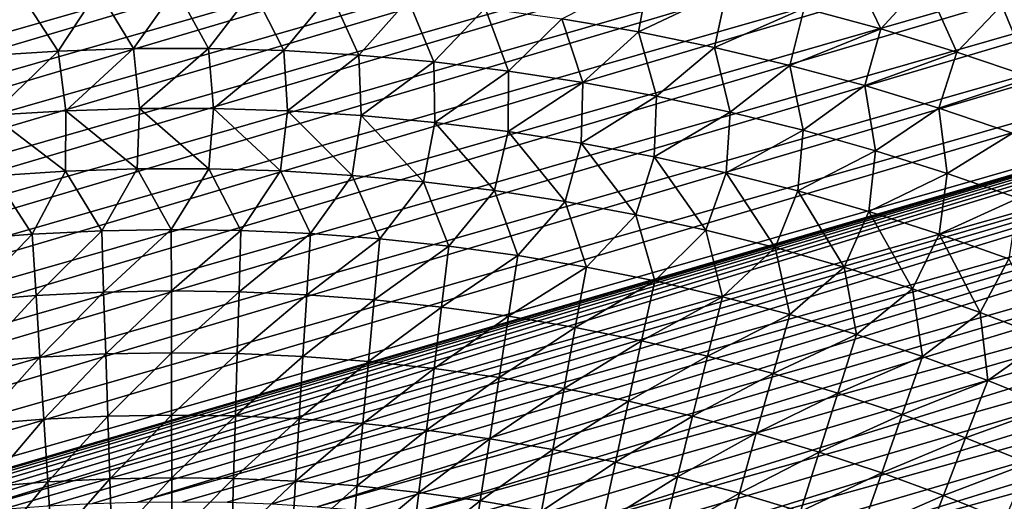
# Model space of a CAD drawing. Header units: millimetres. Extents: x -50 to 50, y -50 to 50.
# Tile 524 of 562: x -2.4 to 12.9, y 31 to 38.5. Entities that reach past the tile are written whole.
import ezdxf

# ---------------------------------------------------------------- set-up
doc = ezdxf.new("R2010")
doc.units = ezdxf.units.MM
doc.header["$LTSCALE"] = 65.185185
doc.layers.add('36', color=7, linetype='CONTINUOUS')
doc.layers.add('39', color=7, linetype='CONTINUOUS')

msp = doc.modelspace()

# ---------------------------------------------------------------- linework, layer by layer
at = {"layer": '36', "color": 15, "linetype": 'Continuous', "true_color": 0xaf503c}
for points in [[(12.88, 38.74, -5.511), (13.314, 39.546, -4.92), (14.066, 38.325, -5.511), (12.88, 38.74, -5.511)], [(9.797, 38.694, -6.09), (10.472, 39.46, -5.511), (10.992, 38.372, -6.09), (9.797, 38.694, -6.09)], [(10.472, 39.46, -5.511), (11.682, 39.119, -5.511), (10.992, 38.372, -6.09), (10.472, 39.46, -5.511)], [(6.02, 38.529, -6.655), (7.379, 39.227, -6.09), (7.212, 38.324, -6.655), (6.02, 38.529, -6.655)], [(7.379, 39.227, -6.09), (8.592, 38.979, -6.09), (7.212, 38.324, -6.655), (7.379, 39.227, -6.09)], [(10.992, 38.372, -6.09), (11.682, 39.119, -5.511), (12.177, 38.012, -6.09), (10.992, 38.372, -6.09)], [(11.682, 39.119, -5.511), (12.88, 38.74, -5.511), (12.177, 38.012, -6.09), (11.682, 39.119, -5.511)], [(-3.628, 38.828, -6.655), (-2.422, 38.922, -6.655), (-3.006, 37.952, -7.207), (-3.628, 38.828, -6.655)], [(-3.006, 37.952, -7.207), (-2.422, 38.922, -6.655), (-1.836, 38.026, -7.207), (-3.006, 37.952, -7.207)], [(-2.422, 38.922, -6.655), (-1.214, 38.978, -6.655), (-1.836, 38.026, -7.207), (-2.422, 38.922, -6.655)], [(-1.836, 38.026, -7.207), (-1.214, 38.978, -6.655), (-0.664, 38.065, -7.207), (-1.836, 38.026, -7.207)], [(-1.214, 38.978, -6.655), (-0.004, 38.997, -6.655), (-0.664, 38.065, -7.207), (-1.214, 38.978, -6.655)], [(-0.664, 38.065, -7.207), (-0.004, 38.997, -6.655), (0.509, 38.067, -7.207), (-0.664, 38.065, -7.207)], [(-0.004, 38.997, -6.655), (1.205, 38.978, -6.655), (0.509, 38.067, -7.207), (-0.004, 38.997, -6.655)], [(0.509, 38.067, -7.207), (1.205, 38.978, -6.655), (1.681, 38.033, -7.207), (0.509, 38.067, -7.207)], [(1.205, 38.978, -6.655), (2.413, 38.922, -6.655), (1.681, 38.033, -7.207), (1.205, 38.978, -6.655)], [(1.681, 38.033, -7.207), (2.413, 38.922, -6.655), (2.852, 37.963, -7.207), (1.681, 38.033, -7.207)], [(2.413, 38.922, -6.655), (3.619, 38.828, -6.655), (2.852, 37.963, -7.207), (2.413, 38.922, -6.655)], [(7.212, 38.324, -6.655), (8.592, 38.979, -6.09), (8.397, 38.082, -6.655), (7.212, 38.324, -6.655)], [(8.592, 38.979, -6.09), (9.797, 38.694, -6.09), (8.397, 38.082, -6.655), (8.592, 38.979, -6.09)], [(2.852, 37.963, -7.207), (3.619, 38.828, -6.655), (4.02, 37.857, -7.207), (2.852, 37.963, -7.207)], [(3.619, 38.828, -6.655), (4.822, 38.697, -6.655), (4.02, 37.857, -7.207), (3.619, 38.828, -6.655)], [(12.177, 38.012, -6.09), (12.88, 38.74, -5.511), (13.35, 37.616, -6.09), (12.177, 38.012, -6.09)], [(12.88, 38.74, -5.511), (14.066, 38.325, -5.511), (13.35, 37.616, -6.09), (12.88, 38.74, -5.511)], [(4.02, 37.857, -7.207), (4.822, 38.697, -6.655), (5.184, 37.715, -7.207), (4.02, 37.857, -7.207)], [(4.822, 38.697, -6.655), (6.02, 38.529, -6.655), (5.184, 37.715, -7.207), (4.822, 38.697, -6.655)], [(8.397, 38.082, -6.655), (9.797, 38.694, -6.09), (9.574, 37.803, -6.655), (8.397, 38.082, -6.655)], [(9.797, 38.694, -6.09), (10.992, 38.372, -6.09), (9.574, 37.803, -6.655), (9.797, 38.694, -6.09)], [(5.184, 37.715, -7.207), (6.02, 38.529, -6.655), (6.344, 37.538, -7.207), (5.184, 37.715, -7.207)], [(6.02, 38.529, -6.655), (7.212, 38.324, -6.655), (6.344, 37.538, -7.207), (6.02, 38.529, -6.655)], [(6.344, 37.538, -7.207), (7.212, 38.324, -6.655), (7.497, 37.324, -7.207), (6.344, 37.538, -7.207)], [(7.212, 38.324, -6.655), (8.397, 38.082, -6.655), (7.497, 37.324, -7.207), (7.212, 38.324, -6.655)], [(9.574, 37.803, -6.655), (10.992, 38.372, -6.09), (10.742, 37.488, -6.655), (9.574, 37.803, -6.655)], [(10.992, 38.372, -6.09), (12.177, 38.012, -6.09), (10.742, 37.488, -6.655), (10.992, 38.372, -6.09)], [(-3.006, 37.952, -7.207), (-1.836, 38.026, -7.207), (-2.872, 37.025, -7.746), (-3.006, 37.952, -7.207)], [(-2.872, 37.025, -7.746), (-1.836, 38.026, -7.207), (-1.721, 37.096, -7.746), (-2.872, 37.025, -7.746)], [(-1.836, 38.026, -7.207), (-0.664, 38.065, -7.207), (-1.721, 37.096, -7.746), (-1.836, 38.026, -7.207)], [(-1.721, 37.096, -7.746), (-0.664, 38.065, -7.207), (-0.568, 37.132, -7.746), (-1.721, 37.096, -7.746)], [(-0.664, 38.065, -7.207), (0.509, 38.067, -7.207), (-0.568, 37.132, -7.746), (-0.664, 38.065, -7.207)], [(-0.568, 37.132, -7.746), (0.509, 38.067, -7.207), (0.586, 37.131, -7.746), (-0.568, 37.132, -7.746)], [(0.509, 38.067, -7.207), (1.681, 38.033, -7.207), (0.586, 37.131, -7.746), (0.509, 38.067, -7.207)], [(0.586, 37.131, -7.746), (1.681, 38.033, -7.207), (1.739, 37.095, -7.746), (0.586, 37.131, -7.746)], [(1.681, 38.033, -7.207), (2.852, 37.963, -7.207), (1.739, 37.095, -7.746), (1.681, 38.033, -7.207)], [(1.739, 37.095, -7.746), (2.852, 37.963, -7.207), (2.89, 37.023, -7.746), (1.739, 37.095, -7.746)], [(2.852, 37.963, -7.207), (4.02, 37.857, -7.207), (2.89, 37.023, -7.746), (2.852, 37.963, -7.207)], [(7.497, 37.324, -7.207), (8.397, 38.082, -6.655), (8.643, 37.076, -7.207), (7.497, 37.324, -7.207)], [(8.397, 38.082, -6.655), (9.574, 37.803, -6.655), (8.643, 37.076, -7.207), (8.397, 38.082, -6.655)], [(10.742, 37.488, -6.655), (12.177, 38.012, -6.09), (11.9, 37.136, -6.655), (10.742, 37.488, -6.655)], [(12.177, 38.012, -6.09), (13.35, 37.616, -6.09), (11.9, 37.136, -6.655), (12.177, 38.012, -6.09)], [(2.89, 37.023, -7.746), (4.02, 37.857, -7.207), (4.038, 36.915, -7.746), (2.89, 37.023, -7.746)], [(4.02, 37.857, -7.207), (5.184, 37.715, -7.207), (4.038, 36.915, -7.746), (4.02, 37.857, -7.207)], [(8.643, 37.076, -7.207), (9.574, 37.803, -6.655), (9.781, 36.792, -7.207), (8.643, 37.076, -7.207)], [(9.574, 37.803, -6.655), (10.742, 37.488, -6.655), (9.781, 36.792, -7.207), (9.574, 37.803, -6.655)], [(4.038, 36.915, -7.746), (5.184, 37.715, -7.207), (5.183, 36.772, -7.746), (4.038, 36.915, -7.746)], [(5.184, 37.715, -7.207), (6.344, 37.538, -7.207), (5.183, 36.772, -7.746), (5.184, 37.715, -7.207)], [(5.183, 36.772, -7.746), (6.344, 37.538, -7.207), (6.322, 36.593, -7.746), (5.183, 36.772, -7.746)], [(6.344, 37.538, -7.207), (7.497, 37.324, -7.207), (6.322, 36.593, -7.746), (6.344, 37.538, -7.207)], [(9.781, 36.792, -7.207), (10.742, 37.488, -6.655), (10.91, 36.473, -7.207), (9.781, 36.792, -7.207)], [(10.742, 37.488, -6.655), (11.9, 37.136, -6.655), (10.91, 36.473, -7.207), (10.742, 37.488, -6.655)], [(11.9, 37.136, -6.655), (13.35, 37.616, -6.09), (13.046, 36.749, -6.655), (11.9, 37.136, -6.655)], [(6.322, 36.593, -7.746), (7.497, 37.324, -7.207), (7.456, 36.379, -7.746), (6.322, 36.593, -7.746)], [(7.497, 37.324, -7.207), (8.643, 37.076, -7.207), (7.456, 36.379, -7.746), (7.497, 37.324, -7.207)], [(-2.872, 37.025, -7.746), (-1.721, 37.096, -7.746), (-1.724, 36.153, -8.271), (-2.872, 37.025, -7.746)], [(-2.839, 36.082, -8.271), (-2.872, 37.025, -7.746), (-1.724, 36.153, -8.271), (-2.839, 36.082, -8.271)], [(-1.724, 36.153, -8.271), (-1.721, 37.096, -7.746), (-0.606, 36.189, -8.271), (-1.724, 36.153, -8.271)], [(-1.721, 37.096, -7.746), (-0.568, 37.132, -7.746), (-0.606, 36.189, -8.271), (-1.721, 37.096, -7.746)], [(-0.606, 36.189, -8.271), (-0.568, 37.132, -7.746), (0.512, 36.19, -8.271), (-0.606, 36.189, -8.271)], [(-0.568, 37.132, -7.746), (0.586, 37.131, -7.746), (0.512, 36.19, -8.271), (-0.568, 37.132, -7.746)], [(0.512, 36.19, -8.271), (0.586, 37.131, -7.746), (1.629, 36.157, -8.271), (0.512, 36.19, -8.271)], [(0.586, 37.131, -7.746), (1.739, 37.095, -7.746), (1.629, 36.157, -8.271), (0.586, 37.131, -7.746)], [(1.629, 36.157, -8.271), (1.739, 37.095, -7.746), (2.745, 36.089, -8.271), (1.629, 36.157, -8.271)], [(1.739, 37.095, -7.746), (2.89, 37.023, -7.746), (2.745, 36.089, -8.271), (1.739, 37.095, -7.746)], [(2.745, 36.089, -8.271), (2.89, 37.023, -7.746), (3.858, 35.987, -8.271), (2.745, 36.089, -8.271)], [(2.89, 37.023, -7.746), (4.038, 36.915, -7.746), (3.858, 35.987, -8.271), (2.89, 37.023, -7.746)], [(7.456, 36.379, -7.746), (8.643, 37.076, -7.207), (8.582, 36.13, -7.746), (7.456, 36.379, -7.746)], [(8.643, 37.076, -7.207), (9.781, 36.792, -7.207), (8.582, 36.13, -7.746), (8.643, 37.076, -7.207)], [(10.91, 36.473, -7.207), (11.9, 37.136, -6.655), (12.028, 36.119, -7.207), (10.91, 36.473, -7.207)], [(11.9, 37.136, -6.655), (13.046, 36.749, -6.655), (12.028, 36.119, -7.207), (11.9, 37.136, -6.655)], [(3.858, 35.987, -8.271), (4.038, 36.915, -7.746), (4.968, 35.851, -8.271), (3.858, 35.987, -8.271)], [(4.038, 36.915, -7.746), (5.183, 36.772, -7.746), (4.968, 35.851, -8.271), (4.038, 36.915, -7.746)], [(4.968, 35.851, -8.271), (5.183, 36.772, -7.746), (6.072, 35.68, -8.271), (4.968, 35.851, -8.271)], [(5.183, 36.772, -7.746), (6.322, 36.593, -7.746), (6.072, 35.68, -8.271), (5.183, 36.772, -7.746)], [(8.582, 36.13, -7.746), (9.781, 36.792, -7.207), (9.7, 35.846, -7.746), (8.582, 36.13, -7.746)], [(9.781, 36.792, -7.207), (10.91, 36.473, -7.207), (9.7, 35.846, -7.746), (9.781, 36.792, -7.207)], [(12.028, 36.119, -7.207), (13.046, 36.749, -6.655), (13.135, 35.732, -7.207), (12.028, 36.119, -7.207)], [(6.072, 35.68, -8.271), (6.322, 36.593, -7.746), (7.171, 35.475, -8.271), (6.072, 35.68, -8.271)], [(6.322, 36.593, -7.746), (7.456, 36.379, -7.746), (7.171, 35.475, -8.271), (6.322, 36.593, -7.746)], [(9.7, 35.846, -7.746), (10.91, 36.473, -7.207), (10.808, 35.527, -7.746), (9.7, 35.846, -7.746)], [(10.91, 36.473, -7.207), (12.028, 36.119, -7.207), (10.808, 35.527, -7.746), (10.91, 36.473, -7.207)], [(7.171, 35.475, -8.271), (7.456, 36.379, -7.746), (8.264, 35.237, -8.271), (7.171, 35.475, -8.271)], [(7.456, 36.379, -7.746), (8.582, 36.13, -7.746), (8.264, 35.237, -8.271), (7.456, 36.379, -7.746)], [(-2.839, 36.082, -8.271), (-1.724, 36.153, -8.271), (-2.244, 35.173, -8.783), (-2.839, 36.082, -8.271)], [(-2.244, 35.173, -8.783), (-1.724, 36.153, -8.271), (-1.16, 35.225, -8.783), (-2.244, 35.173, -8.783)], [(-1.724, 36.153, -8.271), (-0.606, 36.189, -8.271), (-1.16, 35.225, -8.783), (-1.724, 36.153, -8.271)], [(-1.16, 35.225, -8.783), (-0.606, 36.189, -8.271), (-0.075, 35.244, -8.783), (-1.16, 35.225, -8.783)], [(-0.606, 36.189, -8.271), (0.512, 36.19, -8.271), (-0.075, 35.244, -8.783), (-0.606, 36.189, -8.271)], [(-0.075, 35.244, -8.783), (0.512, 36.19, -8.271), (1.01, 35.23, -8.783), (-0.075, 35.244, -8.783)], [(0.512, 36.19, -8.271), (1.629, 36.157, -8.271), (1.01, 35.23, -8.783), (0.512, 36.19, -8.271)], [(1.01, 35.23, -8.783), (1.629, 36.157, -8.271), (2.095, 35.182, -8.783), (1.01, 35.23, -8.783)], [(1.629, 36.157, -8.271), (2.745, 36.089, -8.271), (2.095, 35.182, -8.783), (1.629, 36.157, -8.271)], [(8.264, 35.237, -8.271), (8.582, 36.13, -7.746), (9.348, 34.965, -8.271), (8.264, 35.237, -8.271)], [(8.582, 36.13, -7.746), (9.7, 35.846, -7.746), (9.348, 34.965, -8.271), (8.582, 36.13, -7.746)], [(10.808, 35.527, -7.746), (12.028, 36.119, -7.207), (11.906, 35.174, -7.746), (10.808, 35.527, -7.746)], [(12.028, 36.119, -7.207), (13.135, 35.732, -7.207), (11.906, 35.174, -7.746), (12.028, 36.119, -7.207)], [(-3.326, 35.087, -8.783), (-2.839, 36.082, -8.271), (-2.244, 35.173, -8.783), (-3.326, 35.087, -8.783)], [(2.095, 35.182, -8.783), (2.745, 36.089, -8.271), (3.177, 35.1, -8.783), (2.095, 35.182, -8.783)], [(2.745, 36.089, -8.271), (3.858, 35.987, -8.271), (3.177, 35.1, -8.783), (2.745, 36.089, -8.271)], [(3.177, 35.1, -8.783), (3.858, 35.987, -8.271), (4.256, 34.986, -8.783), (3.177, 35.1, -8.783)], [(3.858, 35.987, -8.271), (4.968, 35.851, -8.271), (4.256, 34.986, -8.783), (3.858, 35.987, -8.271)], [(4.256, 34.986, -8.783), (4.968, 35.851, -8.271), (5.332, 34.838, -8.783), (4.256, 34.986, -8.783)], [(4.968, 35.851, -8.271), (6.072, 35.68, -8.271), (5.332, 34.838, -8.783), (4.968, 35.851, -8.271)], [(9.348, 34.965, -8.271), (9.7, 35.846, -7.746), (10.423, 34.659, -8.271), (9.348, 34.965, -8.271)], [(9.7, 35.846, -7.746), (10.808, 35.527, -7.746), (10.423, 34.659, -8.271), (9.7, 35.846, -7.746)], [(5.332, 34.838, -8.783), (6.072, 35.68, -8.271), (6.402, 34.657, -8.783), (5.332, 34.838, -8.783)], [(6.072, 35.68, -8.271), (7.171, 35.475, -8.271), (6.402, 34.657, -8.783), (6.072, 35.68, -8.271)], [(11.906, 35.174, -7.746), (13.135, 35.732, -7.207), (12.993, 34.788, -7.746), (11.906, 35.174, -7.746)], [(10.423, 34.659, -8.271), (10.808, 35.527, -7.746), (11.489, 34.321, -8.271), (10.423, 34.659, -8.271)], [(10.808, 35.527, -7.746), (11.906, 35.174, -7.746), (11.489, 34.321, -8.271), (10.808, 35.527, -7.746)], [(6.402, 34.657, -8.783), (7.171, 35.475, -8.271), (7.466, 34.444, -8.783), (6.402, 34.657, -8.783)], [(7.171, 35.475, -8.271), (8.264, 35.237, -8.271), (7.466, 34.444, -8.783), (7.171, 35.475, -8.271)], [(-3.326, 35.087, -8.783), (-2.244, 35.173, -8.783), (-3.236, 34.134, -9.281), (-3.326, 35.087, -8.783)], [(-3.236, 34.134, -9.281), (-2.244, 35.173, -8.783), (-2.183, 34.218, -9.281), (-3.236, 34.134, -9.281)], [(-2.244, 35.173, -8.783), (-1.16, 35.225, -8.783), (-2.183, 34.218, -9.281), (-2.244, 35.173, -8.783)], [(-2.183, 34.218, -9.281), (-1.16, 35.225, -8.783), (-1.129, 34.269, -9.281), (-2.183, 34.218, -9.281)], [(-1.16, 35.225, -8.783), (-0.075, 35.244, -8.783), (-1.129, 34.269, -9.281), (-1.16, 35.225, -8.783)], [(-1.129, 34.269, -9.281), (-0.075, 35.244, -8.783), (-0.073, 34.287, -9.281), (-1.129, 34.269, -9.281)], [(-0.075, 35.244, -8.783), (1.01, 35.23, -8.783), (-0.073, 34.287, -9.281), (-0.075, 35.244, -8.783)], [(-0.073, 34.287, -9.281), (1.01, 35.23, -8.783), (0.983, 34.273, -9.281), (-0.073, 34.287, -9.281)], [(1.01, 35.23, -8.783), (2.095, 35.182, -8.783), (0.983, 34.273, -9.281), (1.01, 35.23, -8.783)], [(0.983, 34.273, -9.281), (2.095, 35.182, -8.783), (2.038, 34.226, -9.281), (0.983, 34.273, -9.281)], [(2.095, 35.182, -8.783), (3.177, 35.1, -8.783), (2.038, 34.226, -9.281), (2.095, 35.182, -8.783)], [(7.466, 34.444, -8.783), (8.264, 35.237, -8.271), (8.523, 34.197, -8.783), (7.466, 34.444, -8.783)], [(8.264, 35.237, -8.271), (9.348, 34.965, -8.271), (8.523, 34.197, -8.783), (8.264, 35.237, -8.271)], [(11.489, 34.321, -8.271), (11.906, 35.174, -7.746), (12.543, 33.95, -8.271), (11.489, 34.321, -8.271)], [(11.906, 35.174, -7.746), (12.993, 34.788, -7.746), (12.543, 33.95, -8.271), (11.906, 35.174, -7.746)], [(2.038, 34.226, -9.281), (3.177, 35.1, -8.783), (3.091, 34.147, -9.281), (2.038, 34.226, -9.281)], [(3.177, 35.1, -8.783), (4.256, 34.986, -8.783), (3.091, 34.147, -9.281), (3.177, 35.1, -8.783)], [(3.091, 34.147, -9.281), (4.256, 34.986, -8.783), (4.141, 34.036, -9.281), (3.091, 34.147, -9.281)], [(4.256, 34.986, -8.783), (5.332, 34.838, -8.783), (4.141, 34.036, -9.281), (4.256, 34.986, -8.783)], [(8.523, 34.197, -8.783), (9.348, 34.965, -8.271), (9.572, 33.918, -8.783), (8.523, 34.197, -8.783)], [(9.348, 34.965, -8.271), (10.423, 34.659, -8.271), (9.572, 33.918, -8.783), (9.348, 34.965, -8.271)], [(4.141, 34.036, -9.281), (5.332, 34.838, -8.783), (5.187, 33.892, -9.281), (4.141, 34.036, -9.281)], [(5.332, 34.838, -8.783), (6.402, 34.657, -8.783), (5.187, 33.892, -9.281), (5.332, 34.838, -8.783)], [(12.543, 33.95, -8.271), (12.993, 34.788, -7.746), (13.586, 33.546, -8.271), (12.543, 33.95, -8.271)], [(5.187, 33.892, -9.281), (6.402, 34.657, -8.783), (6.228, 33.716, -9.281), (5.187, 33.892, -9.281)], [(6.402, 34.657, -8.783), (7.466, 34.444, -8.783), (6.228, 33.716, -9.281), (6.402, 34.657, -8.783)], [(9.572, 33.918, -8.783), (10.423, 34.659, -8.271), (10.612, 33.608, -8.783), (9.572, 33.918, -8.783)], [(10.423, 34.659, -8.271), (11.489, 34.321, -8.271), (10.612, 33.608, -8.783), (10.423, 34.659, -8.271)], [(6.228, 33.716, -9.281), (7.466, 34.444, -8.783), (7.263, 33.508, -9.281), (6.228, 33.716, -9.281)], [(7.466, 34.444, -8.783), (8.523, 34.197, -8.783), (7.263, 33.508, -9.281), (7.466, 34.444, -8.783)], [(-2.183, 34.218, -9.281), (-1.129, 34.269, -9.281), (-2.122, 33.256, -9.765), (-2.183, 34.218, -9.281)], [(-2.122, 33.256, -9.765), (-1.129, 34.269, -9.281), (-1.097, 33.305, -9.765), (-2.122, 33.256, -9.765)], [(-1.129, 34.269, -9.281), (-0.073, 34.287, -9.281), (-1.097, 33.305, -9.765), (-1.129, 34.269, -9.281)], [(-1.097, 33.305, -9.765), (-0.073, 34.287, -9.281), (-0.071, 33.323, -9.765), (-1.097, 33.305, -9.765)], [(-0.073, 34.287, -9.281), (0.983, 34.273, -9.281), (-0.071, 33.323, -9.765), (-0.073, 34.287, -9.281)], [(-0.071, 33.323, -9.765), (0.983, 34.273, -9.281), (0.955, 33.31, -9.765), (-0.071, 33.323, -9.765)], [(0.983, 34.273, -9.281), (2.038, 34.226, -9.281), (0.955, 33.31, -9.765), (0.983, 34.273, -9.281)], [(10.612, 33.608, -8.783), (11.489, 34.321, -8.271), (11.642, 33.265, -8.783), (10.612, 33.608, -8.783)], [(11.489, 34.321, -8.271), (12.543, 33.95, -8.271), (11.642, 33.265, -8.783), (11.489, 34.321, -8.271)], [(-3.236, 34.134, -9.281), (-2.183, 34.218, -9.281), (-3.145, 33.175, -9.765), (-3.236, 34.134, -9.281)], [(-3.145, 33.175, -9.765), (-2.183, 34.218, -9.281), (-2.122, 33.256, -9.765), (-3.145, 33.175, -9.765)], [(0.955, 33.31, -9.765), (2.038, 34.226, -9.281), (1.98, 33.264, -9.765), (0.955, 33.31, -9.765)], [(2.038, 34.226, -9.281), (3.091, 34.147, -9.281), (1.98, 33.264, -9.765), (2.038, 34.226, -9.281)], [(1.98, 33.264, -9.765), (3.091, 34.147, -9.281), (3.004, 33.187, -9.765), (1.98, 33.264, -9.765)], [(3.091, 34.147, -9.281), (4.141, 34.036, -9.281), (3.004, 33.187, -9.765), (3.091, 34.147, -9.281)], [(7.263, 33.508, -9.281), (8.523, 34.197, -8.783), (8.292, 33.269, -9.281), (7.263, 33.508, -9.281)], [(8.523, 34.197, -8.783), (9.572, 33.918, -8.783), (8.292, 33.269, -9.281), (8.523, 34.197, -8.783)], [(3.004, 33.187, -9.765), (4.141, 34.036, -9.281), (4.024, 33.079, -9.765), (3.004, 33.187, -9.765)], [(4.141, 34.036, -9.281), (5.187, 33.892, -9.281), (4.024, 33.079, -9.765), (4.141, 34.036, -9.281)], [(11.642, 33.265, -8.783), (12.543, 33.95, -8.271), (12.661, 32.89, -8.783), (11.642, 33.265, -8.783)], [(12.543, 33.95, -8.271), (13.586, 33.546, -8.271), (12.661, 32.89, -8.783), (12.543, 33.95, -8.271)], [(4.024, 33.079, -9.765), (5.187, 33.892, -9.281), (5.041, 32.939, -9.765), (4.024, 33.079, -9.765)], [(5.187, 33.892, -9.281), (6.228, 33.716, -9.281), (5.041, 32.939, -9.765), (5.187, 33.892, -9.281)], [(8.292, 33.269, -9.281), (9.572, 33.918, -8.783), (9.312, 32.998, -9.281), (8.292, 33.269, -9.281)], [(9.572, 33.918, -8.783), (10.612, 33.608, -8.783), (9.312, 32.998, -9.281), (9.572, 33.918, -8.783)], [(5.041, 32.939, -9.765), (6.228, 33.716, -9.281), (6.053, 32.769, -9.765), (5.041, 32.939, -9.765)], [(6.228, 33.716, -9.281), (7.263, 33.508, -9.281), (6.053, 32.769, -9.765), (6.228, 33.716, -9.281)], [(6.053, 32.769, -9.765), (7.263, 33.508, -9.281), (7.059, 32.567, -9.765), (6.053, 32.769, -9.765)], [(7.263, 33.508, -9.281), (8.292, 33.269, -9.281), (7.059, 32.567, -9.765), (7.263, 33.508, -9.281)], [(9.312, 32.998, -9.281), (10.612, 33.608, -8.783), (10.324, 32.695, -9.281), (9.312, 32.998, -9.281)], [(10.612, 33.608, -8.783), (11.642, 33.265, -8.783), (10.324, 32.695, -9.281), (10.612, 33.608, -8.783)], [(12.661, 32.89, -8.783), (13.586, 33.546, -8.271), (13.667, 32.485, -8.783), (12.661, 32.89, -8.783)], [(-3.145, 33.175, -9.765), (-2.122, 33.256, -9.765), (-3.054, 32.209, -10.236), (-3.145, 33.175, -9.765)], [(-3.054, 32.209, -10.236), (-2.122, 33.256, -9.765), (-2.06, 32.287, -10.236), (-3.054, 32.209, -10.236)], [(-2.122, 33.256, -9.765), (-1.097, 33.305, -9.765), (-2.06, 32.287, -10.236), (-2.122, 33.256, -9.765)], [(-2.06, 32.287, -10.236), (-1.097, 33.305, -9.765), (-1.065, 32.335, -10.236), (-2.06, 32.287, -10.236)], [(-1.097, 33.305, -9.765), (-0.071, 33.323, -9.765), (-1.065, 32.335, -10.236), (-1.097, 33.305, -9.765)], [(-1.065, 32.335, -10.236), (-0.071, 33.323, -9.765), (-0.069, 32.353, -10.236), (-1.065, 32.335, -10.236)], [(-0.071, 33.323, -9.765), (0.955, 33.31, -9.765), (-0.069, 32.353, -10.236), (-0.071, 33.323, -9.765)], [(-0.069, 32.353, -10.236), (0.955, 33.31, -9.765), (0.927, 32.339, -10.236), (-0.069, 32.353, -10.236)], [(0.955, 33.31, -9.765), (1.98, 33.264, -9.765), (0.927, 32.339, -10.236), (0.955, 33.31, -9.765)], [(0.927, 32.339, -10.236), (1.98, 33.264, -9.765), (1.923, 32.295, -10.236), (0.927, 32.339, -10.236)], [(1.98, 33.264, -9.765), (3.004, 33.187, -9.765), (1.923, 32.295, -10.236), (1.98, 33.264, -9.765)], [(1.923, 32.295, -10.236), (3.004, 33.187, -9.765), (2.916, 32.221, -10.236), (1.923, 32.295, -10.236)], [(3.004, 33.187, -9.765), (4.024, 33.079, -9.765), (2.916, 32.221, -10.236), (3.004, 33.187, -9.765)], [(7.059, 32.567, -9.765), (8.292, 33.269, -9.281), (8.058, 32.334, -9.765), (7.059, 32.567, -9.765)], [(8.292, 33.269, -9.281), (9.312, 32.998, -9.281), (8.058, 32.334, -9.765), (8.292, 33.269, -9.281)], [(10.324, 32.695, -9.281), (11.642, 33.265, -8.783), (11.326, 32.362, -9.281), (10.324, 32.695, -9.281)], [(11.642, 33.265, -8.783), (12.661, 32.89, -8.783), (11.326, 32.362, -9.281), (11.642, 33.265, -8.783)], [(2.916, 32.221, -10.236), (4.024, 33.079, -9.765), (3.907, 32.116, -10.236), (2.916, 32.221, -10.236)], [(4.024, 33.079, -9.765), (5.041, 32.939, -9.765), (3.907, 32.116, -10.236), (4.024, 33.079, -9.765)], [(3.907, 32.116, -10.236), (5.041, 32.939, -9.765), (4.894, 31.98, -10.236), (3.907, 32.116, -10.236)], [(5.041, 32.939, -9.765), (6.053, 32.769, -9.765), (4.894, 31.98, -10.236), (5.041, 32.939, -9.765)], [(8.058, 32.334, -9.765), (9.312, 32.998, -9.281), (9.05, 32.07, -9.765), (8.058, 32.334, -9.765)], [(9.312, 32.998, -9.281), (10.324, 32.695, -9.281), (9.05, 32.07, -9.765), (9.312, 32.998, -9.281)], [(11.326, 32.362, -9.281), (12.661, 32.89, -8.783), (12.317, 31.997, -9.281), (11.326, 32.362, -9.281)], [(12.661, 32.89, -8.783), (13.667, 32.485, -8.783), (12.317, 31.997, -9.281), (12.661, 32.89, -8.783)], [(4.894, 31.98, -10.236), (6.053, 32.769, -9.765), (5.876, 31.814, -10.236), (4.894, 31.98, -10.236)], [(6.053, 32.769, -9.765), (7.059, 32.567, -9.765), (5.876, 31.814, -10.236), (6.053, 32.769, -9.765)], [(5.876, 31.814, -10.236), (7.059, 32.567, -9.765), (6.853, 31.618, -10.236), (5.876, 31.814, -10.236)], [(7.059, 32.567, -9.765), (8.058, 32.334, -9.765), (6.853, 31.618, -10.236), (7.059, 32.567, -9.765)], [(9.05, 32.07, -9.765), (10.324, 32.695, -9.281), (10.034, 31.776, -9.765), (9.05, 32.07, -9.765)], [(10.324, 32.695, -9.281), (11.326, 32.362, -9.281), (10.034, 31.776, -9.765), (10.324, 32.695, -9.281)], [(12.317, 31.997, -9.281), (13.667, 32.485, -8.783), (13.296, 31.603, -9.281), (12.317, 31.997, -9.281)], [(-3.054, 32.209, -10.236), (-2.06, 32.287, -10.236), (-2.961, 31.236, -10.692), (-3.054, 32.209, -10.236)], [(-2.961, 31.236, -10.692), (-2.06, 32.287, -10.236), (-1.998, 31.312, -10.692), (-2.961, 31.236, -10.692)], [(-2.06, 32.287, -10.236), (-1.065, 32.335, -10.236), (-1.998, 31.312, -10.692), (-2.06, 32.287, -10.236)], [(-1.998, 31.312, -10.692), (-1.065, 32.335, -10.236), (-1.033, 31.358, -10.692), (-1.998, 31.312, -10.692)], [(-1.065, 32.335, -10.236), (-0.069, 32.353, -10.236), (-1.033, 31.358, -10.692), (-1.065, 32.335, -10.236)], [(-1.033, 31.358, -10.692), (-0.069, 32.353, -10.236), (-0.067, 31.375, -10.692), (-1.033, 31.358, -10.692)], [(-0.069, 32.353, -10.236), (0.927, 32.339, -10.236), (-0.067, 31.375, -10.692), (-0.069, 32.353, -10.236)], [(-0.067, 31.375, -10.692), (0.927, 32.339, -10.236), (0.899, 31.362, -10.692), (-0.067, 31.375, -10.692)], [(0.927, 32.339, -10.236), (1.923, 32.295, -10.236), (0.899, 31.362, -10.692), (0.927, 32.339, -10.236)], [(0.899, 31.362, -10.692), (1.923, 32.295, -10.236), (1.864, 31.32, -10.692), (0.899, 31.362, -10.692)], [(1.923, 32.295, -10.236), (2.916, 32.221, -10.236), (1.864, 31.32, -10.692), (1.923, 32.295, -10.236)], [(6.853, 31.618, -10.236), (8.058, 32.334, -9.765), (7.824, 31.392, -10.236), (6.853, 31.618, -10.236)], [(8.058, 32.334, -9.765), (9.05, 32.07, -9.765), (7.824, 31.392, -10.236), (8.058, 32.334, -9.765)], [(10.034, 31.776, -9.765), (11.326, 32.362, -9.281), (11.007, 31.452, -9.765), (10.034, 31.776, -9.765)], [(11.326, 32.362, -9.281), (12.317, 31.997, -9.281), (11.007, 31.452, -9.765), (11.326, 32.362, -9.281)], [(1.864, 31.32, -10.692), (2.916, 32.221, -10.236), (2.828, 31.247, -10.692), (1.864, 31.32, -10.692)], [(2.916, 32.221, -10.236), (3.907, 32.116, -10.236), (2.828, 31.247, -10.692), (2.916, 32.221, -10.236)], [(2.828, 31.247, -10.692), (3.907, 32.116, -10.236), (3.789, 31.145, -10.692), (2.828, 31.247, -10.692)], [(3.907, 32.116, -10.236), (4.894, 31.98, -10.236), (3.789, 31.145, -10.692), (3.907, 32.116, -10.236)], [(3.789, 31.145, -10.692), (4.894, 31.98, -10.236), (4.746, 31.014, -10.692), (3.789, 31.145, -10.692)], [(4.894, 31.98, -10.236), (5.876, 31.814, -10.236), (4.746, 31.014, -10.692), (4.894, 31.98, -10.236)], [(7.824, 31.392, -10.236), (9.05, 32.07, -9.765), (8.787, 31.136, -10.236), (7.824, 31.392, -10.236)], [(9.05, 32.07, -9.765), (10.034, 31.776, -9.765), (8.787, 31.136, -10.236), (9.05, 32.07, -9.765)], [(11.007, 31.452, -9.765), (12.317, 31.997, -9.281), (11.97, 31.098, -9.765), (11.007, 31.452, -9.765)], [(12.317, 31.997, -9.281), (13.296, 31.603, -9.281), (11.97, 31.098, -9.765), (12.317, 31.997, -9.281)], [(4.746, 31.014, -10.692), (5.876, 31.814, -10.236), (5.699, 30.853, -10.692), (4.746, 31.014, -10.692)], [(5.876, 31.814, -10.236), (6.853, 31.618, -10.236), (5.699, 30.853, -10.692), (5.876, 31.814, -10.236)], [(8.787, 31.136, -10.236), (10.034, 31.776, -9.765), (9.741, 30.85, -10.236), (8.787, 31.136, -10.236)], [(10.034, 31.776, -9.765), (11.007, 31.452, -9.765), (9.741, 30.85, -10.236), (10.034, 31.776, -9.765)], [(5.699, 30.853, -10.692), (6.853, 31.618, -10.236), (6.646, 30.663, -10.692), (5.699, 30.853, -10.692)], [(6.853, 31.618, -10.236), (7.824, 31.392, -10.236), (6.646, 30.663, -10.692), (6.853, 31.618, -10.236)], [(11.97, 31.098, -9.765), (13.296, 31.603, -9.281), (12.922, 30.715, -9.765), (11.97, 31.098, -9.765)], [(-1.998, 31.312, -10.692), (-1.033, 31.358, -10.692), (-1.936, 30.33, -11.135), (-1.998, 31.312, -10.692)], [(-1.936, 30.33, -11.135), (-1.033, 31.358, -10.692), (-1.001, 30.375, -11.135), (-1.936, 30.33, -11.135)], [(-1.033, 31.358, -10.692), (-0.067, 31.375, -10.692), (-1.001, 30.375, -11.135), (-1.033, 31.358, -10.692)], [(-1.001, 30.375, -11.135), (-0.067, 31.375, -10.692), (-0.065, 30.392, -11.135), (-1.001, 30.375, -11.135)], [(-0.067, 31.375, -10.692), (0.899, 31.362, -10.692), (-0.065, 30.392, -11.135), (-0.067, 31.375, -10.692)], [(-0.065, 30.392, -11.135), (0.899, 31.362, -10.692), (0.871, 30.379, -11.135), (-0.065, 30.392, -11.135)], [(0.899, 31.362, -10.692), (1.864, 31.32, -10.692), (0.871, 30.379, -11.135), (0.899, 31.362, -10.692)], [(6.646, 30.663, -10.692), (7.824, 31.392, -10.236), (7.587, 30.443, -10.692), (6.646, 30.663, -10.692)], [(7.824, 31.392, -10.236), (8.787, 31.136, -10.236), (7.587, 30.443, -10.692), (7.824, 31.392, -10.236)], [(9.741, 30.85, -10.236), (11.007, 31.452, -9.765), (10.686, 30.536, -10.236), (9.741, 30.85, -10.236)], [(11.007, 31.452, -9.765), (11.97, 31.098, -9.765), (10.686, 30.536, -10.236), (11.007, 31.452, -9.765)], [(-2.961, 31.236, -10.692), (-1.998, 31.312, -10.692), (-2.869, 30.256, -11.135), (-2.961, 31.236, -10.692)], [(-2.869, 30.256, -11.135), (-1.998, 31.312, -10.692), (-1.936, 30.33, -11.135), (-2.869, 30.256, -11.135)], [(0.871, 30.379, -11.135), (1.864, 31.32, -10.692), (1.806, 30.338, -11.135), (0.871, 30.379, -11.135)], [(1.864, 31.32, -10.692), (2.828, 31.247, -10.692), (1.806, 30.338, -11.135), (1.864, 31.32, -10.692)], [(1.806, 30.338, -11.135), (2.828, 31.247, -10.692), (2.739, 30.268, -11.135), (1.806, 30.338, -11.135)], [(2.828, 31.247, -10.692), (3.789, 31.145, -10.692), (2.739, 30.268, -11.135), (2.828, 31.247, -10.692)], [(2.739, 30.268, -11.135), (3.789, 31.145, -10.692), (3.67, 30.169, -11.135), (2.739, 30.268, -11.135)], [(3.789, 31.145, -10.692), (4.746, 31.014, -10.692), (3.67, 30.169, -11.135), (3.789, 31.145, -10.692)], [(7.587, 30.443, -10.692), (8.787, 31.136, -10.236), (8.521, 30.195, -10.692), (7.587, 30.443, -10.692)], [(8.787, 31.136, -10.236), (9.741, 30.85, -10.236), (8.521, 30.195, -10.692), (8.787, 31.136, -10.236)], [(10.686, 30.536, -10.236), (11.97, 31.098, -9.765), (11.622, 30.192, -10.236), (10.686, 30.536, -10.236)], [(11.97, 31.098, -9.765), (12.922, 30.715, -9.765), (11.622, 30.192, -10.236), (11.97, 31.098, -9.765)], [(3.67, 30.169, -11.135), (4.746, 31.014, -10.692), (4.597, 30.041, -11.135), (3.67, 30.169, -11.135)], [(4.746, 31.014, -10.692), (5.699, 30.853, -10.692), (4.597, 30.041, -11.135), (4.746, 31.014, -10.692)]]:
    msp.add_3dface(points, dxfattribs=at)
at = {"layer": '39', "color": 15, "linetype": 'Continuous', "true_color": 0xaf503c}
for points in [[(-31.631, 38.34, 4.5), (5.624, 49.383, 4.5), (-30.942, 38.898, 4.5), (-31.631, 38.34, 4.5)], [(6.504, 49.275, 4.5), (5.624, 49.383, 4.5), (-31.631, 38.34, 4.5), (6.504, 49.275, 4.5)], [(-32.979, 37.186, 4.5), (7.383, 49.151, 4.5), (-32.31, 37.769, 4.5), (-32.979, 37.186, 4.5)], [(8.259, 49.011, 4.5), (7.383, 49.151, 4.5), (-32.979, 37.186, 4.5), (8.259, 49.011, 4.5)], [(-32.31, 37.769, 4.5), (6.504, 49.275, 4.5), (-31.631, 38.34, 4.5), (-32.31, 37.769, 4.5)], [(7.383, 49.151, 4.5), (6.504, 49.275, 4.5), (-32.31, 37.769, 4.5), (7.383, 49.151, 4.5)], [(-33.638, 36.592, 4.5), (8.259, 49.011, 4.5), (-32.979, 37.186, 4.5), (-33.638, 36.592, 4.5)], [(9.132, 48.856, 4.5), (8.259, 49.011, 4.5), (-33.638, 36.592, 4.5), (9.132, 48.856, 4.5)], [(10.003, 48.685, 4.5), (9.132, 48.856, 4.5), (-34.285, 35.986, 4.5), (10.003, 48.685, 4.5)], [(-34.285, 35.986, 4.5), (9.132, 48.856, 4.5), (-33.638, 36.592, 4.5), (-34.285, 35.986, 4.5)], [(10.87, 48.499, 4.5), (10.003, 48.685, 4.5), (-34.922, 35.368, 4.5), (10.87, 48.499, 4.5)], [(-34.922, 35.368, 4.5), (10.003, 48.685, 4.5), (-34.285, 35.986, 4.5), (-34.922, 35.368, 4.5)], [(11.734, 48.297, 4.5), (10.87, 48.499, 4.5), (-35.548, 34.739, 4.5), (11.734, 48.297, 4.5)], [(-35.548, 34.739, 4.5), (10.87, 48.499, 4.5), (-34.922, 35.368, 4.5), (-35.548, 34.739, 4.5)], [(12.594, 48.08, 4.5), (11.734, 48.297, 4.5), (-36.162, 34.099, 4.5), (12.594, 48.08, 4.5)], [(-36.162, 34.099, 4.5), (11.734, 48.297, 4.5), (-35.548, 34.739, 4.5), (-36.162, 34.099, 4.5)], [(13.45, 47.847, 4.5), (12.594, 48.08, 4.5), (-36.765, 33.448, 4.5), (13.45, 47.847, 4.5)], [(-36.765, 33.448, 4.5), (12.594, 48.08, 4.5), (-36.162, 34.099, 4.5), (-36.765, 33.448, 4.5)], [(14.302, 47.6, 4.5), (13.45, 47.847, 4.5), (-37.356, 32.787, 4.5), (14.302, 47.6, 4.5)], [(-37.356, 32.787, 4.5), (13.45, 47.847, 4.5), (-36.765, 33.448, 4.5), (-37.356, 32.787, 4.5)], [(15.149, 47.337, 4.5), (14.302, 47.6, 4.5), (-37.935, 32.115, 4.5), (15.149, 47.337, 4.5)], [(-37.935, 32.115, 4.5), (14.302, 47.6, 4.5), (-37.356, 32.787, 4.5), (-37.935, 32.115, 4.5)], [(15.992, 47.059, 4.5), (15.149, 47.337, 4.5), (-38.502, 31.433, 4.5), (15.992, 47.059, 4.5)], [(-38.502, 31.433, 4.5), (15.149, 47.337, 4.5), (-37.935, 32.115, 4.5), (-38.502, 31.433, 4.5)], [(-39.057, 30.741, 4.5), (15.992, 47.059, 4.5), (-38.502, 31.433, 4.5), (-39.057, 30.741, 4.5)], [(16.829, 46.766, 4.5), (15.992, 47.059, 4.5), (-39.057, 30.741, 4.5), (16.829, 46.766, 4.5)], [(-39.6, 30.039, 4.5), (16.829, 46.766, 4.5), (-39.057, 30.741, 4.5), (-39.6, 30.039, 4.5)], [(17.661, 46.458, 4.5), (16.829, 46.766, 4.5), (-39.6, 30.039, 4.5), (17.661, 46.458, 4.5)], [(18.487, 46.135, 4.5), (17.661, 46.458, 4.5), (-40.129, 29.327, 4.5), (18.487, 46.135, 4.5)], [(-40.129, 29.327, 4.5), (17.661, 46.458, 4.5), (-39.6, 30.039, 4.5), (-40.129, 29.327, 4.5)], [(19.308, 45.798, 4.5), (18.487, 46.135, 4.5), (-40.646, 28.606, 4.5), (19.308, 45.798, 4.5)], [(-40.646, 28.606, 4.5), (18.487, 46.135, 4.5), (-40.129, 29.327, 4.5), (-40.646, 28.606, 4.5)], [(-41.151, 27.876, 4.5), (19.308, 45.798, 4.5), (-40.646, 28.606, 4.5), (-41.151, 27.876, 4.5)], [(20.122, 45.446, 4.5), (19.308, 45.798, 4.5), (-41.151, 27.876, 4.5), (20.122, 45.446, 4.5)], [(20.93, 45.079, 4.5), (20.122, 45.446, 4.5), (-41.642, 27.137, 4.5), (20.93, 45.079, 4.5)], [(-41.642, 27.137, 4.5), (20.122, 45.446, 4.5), (-41.151, 27.876, 4.5), (-41.642, 27.137, 4.5)], [(-42.119, 26.39, 4.5), (20.93, 45.079, 4.5), (-41.642, 27.137, 4.5), (-42.119, 26.39, 4.5)], [(21.731, 44.699, 4.5), (20.93, 45.079, 4.5), (-42.119, 26.39, 4.5), (21.731, 44.699, 4.5)], [(-42.583, 25.634, 4.5), (21.731, 44.699, 4.5), (-42.119, 26.39, 4.5), (-42.583, 25.634, 4.5)], [(22.526, 44.303, 4.5), (21.731, 44.699, 4.5), (-42.583, 25.634, 4.5), (22.526, 44.303, 4.5)], [(-43.034, 24.87, 4.5), (22.526, 44.303, 4.5), (-42.583, 25.634, 4.5), (-43.034, 24.87, 4.5)], [(23.313, 43.894, 4.5), (22.526, 44.303, 4.5), (-43.034, 24.87, 4.5), (23.313, 43.894, 4.5)], [(-43.471, 24.098, 4.5), (23.313, 43.894, 4.5), (-43.034, 24.87, 4.5), (-43.471, 24.098, 4.5)], [(24.092, 43.471, 4.5), (23.313, 43.894, 4.5), (-43.471, 24.098, 4.5), (24.092, 43.471, 4.5)], [(-43.894, 23.318, 4.5), (24.092, 43.471, 4.5), (-43.471, 24.098, 4.5), (-43.894, 23.318, 4.5)], [(24.864, 43.034, 4.5), (24.092, 43.471, 4.5), (-43.894, 23.318, 4.5), (24.864, 43.034, 4.5)], [(25.629, 42.583, 4.5), (24.864, 43.034, 4.5), (-44.303, 22.531, 4.5), (25.629, 42.583, 4.5)], [(-44.303, 22.531, 4.5), (24.864, 43.034, 4.5), (-43.894, 23.318, 4.5), (-44.303, 22.531, 4.5)], [(26.385, 42.119, 4.5), (25.629, 42.583, 4.5), (-44.699, 21.736, 4.5), (26.385, 42.119, 4.5)], [(-44.699, 21.736, 4.5), (25.629, 42.583, 4.5), (-44.303, 22.531, 4.5), (-44.699, 21.736, 4.5)], [(-45.079, 20.935, 4.5), (26.385, 42.119, 4.5), (-44.699, 21.736, 4.5), (-45.079, 20.935, 4.5)], [(27.132, 41.641, 4.5), (26.385, 42.119, 4.5), (-45.079, 20.935, 4.5), (27.132, 41.641, 4.5)], [(-45.446, 20.127, 4.5), (27.132, 41.641, 4.5), (-45.079, 20.935, 4.5), (-45.446, 20.127, 4.5)], [(27.871, 41.151, 4.5), (27.132, 41.641, 4.5), (-45.446, 20.127, 4.5), (27.871, 41.151, 4.5)], [(28.601, 40.646, 4.5), (27.871, 41.151, 4.5), (-45.798, 19.313, 4.5), (28.601, 40.646, 4.5)], [(-45.798, 19.313, 4.5), (27.871, 41.151, 4.5), (-45.446, 20.127, 4.5), (-45.798, 19.313, 4.5)], [(28.601, 40.646, 4.5), (-45.798, 19.313, 4.5), (-8.884, 29.703, 4.5), (28.601, 40.646, 4.5)], [(-8.21, 29.896, 4.5), (28.601, 40.646, 4.5), (-8.884, 29.703, 4.5), (-8.21, 29.896, 4.5)], [(-7.532, 30.074, 4.5), (28.601, 40.646, 4.5), (-8.21, 29.896, 4.5), (-7.532, 30.074, 4.5)], [(-6.851, 30.237, 4.5), (28.601, 40.646, 4.5), (-7.532, 30.074, 4.5), (-6.851, 30.237, 4.5)], [(-6.166, 30.384, 4.5), (28.601, 40.646, 4.5), (-6.851, 30.237, 4.5), (-6.166, 30.384, 4.5)], [(-5.478, 30.515, 4.5), (28.601, 40.646, 4.5), (-6.166, 30.384, 4.5), (-5.478, 30.515, 4.5)], [(-4.787, 30.631, 4.5), (28.601, 40.646, 4.5), (-5.478, 30.515, 4.5), (-4.787, 30.631, 4.5)], [(-4.093, 30.731, 4.5), (28.601, 40.646, 4.5), (-4.787, 30.631, 4.5), (-4.093, 30.731, 4.5)], [(-3.398, 30.816, 4.5), (28.601, 40.646, 4.5), (-4.093, 30.731, 4.5), (-3.398, 30.816, 4.5)], [(29.322, 40.129, 4.5), (28.601, 40.646, 4.5), (-3.398, 30.816, 4.5), (29.322, 40.129, 4.5)], [(-2.701, 30.885, 4.5), (29.322, 40.129, 4.5), (-3.398, 30.816, 4.5), (-2.701, 30.885, 4.5)], [(-2.002, 30.938, 4.5), (29.322, 40.129, 4.5), (-2.701, 30.885, 4.5), (-2.002, 30.938, 4.5)], [(-1.302, 30.975, 4.5), (29.322, 40.129, 4.5), (-2.002, 30.938, 4.5), (-1.302, 30.975, 4.5)], [(-0.602, 30.997, 4.5), (29.322, 40.129, 4.5), (-1.302, 30.975, 4.5), (-0.602, 30.997, 4.5)], [(30.033, 39.6, 4.5), (29.322, 40.129, 4.5), (-0.602, 30.997, 4.5), (30.033, 39.6, 4.5)], [(0.099, 31.002, 4.5), (30.033, 39.6, 4.5), (-0.602, 30.997, 4.5), (0.099, 31.002, 4.5)], [(0.799, 30.992, 4.5), (30.033, 39.6, 4.5), (0.099, 31.002, 4.5), (0.799, 30.992, 4.5)], [(1.499, 30.966, 4.5), (30.033, 39.6, 4.5), (0.799, 30.992, 4.5), (1.499, 30.966, 4.5)], [(2.199, 30.924, 4.5), (30.033, 39.6, 4.5), (1.499, 30.966, 4.5), (2.199, 30.924, 4.5)], [(30.735, 39.057, 4.5), (30.033, 39.6, 4.5), (2.199, 30.924, 4.5), (30.735, 39.057, 4.5)], [(2.897, 30.867, 4.5), (30.735, 39.057, 4.5), (2.199, 30.924, 4.5), (2.897, 30.867, 4.5)], [(3.594, 30.793, 4.5), (30.735, 39.057, 4.5), (2.897, 30.867, 4.5), (3.594, 30.793, 4.5)], [(31.428, 38.502, 4.5), (30.735, 39.057, 4.5), (3.594, 30.793, 4.5), (31.428, 38.502, 4.5)], [(4.289, 30.704, 4.5), (31.428, 38.502, 4.5), (3.594, 30.793, 4.5), (4.289, 30.704, 4.5)], [(4.981, 30.599, 4.5), (31.428, 38.502, 4.5), (4.289, 30.704, 4.5), (4.981, 30.599, 4.5)], [(5.672, 30.479, 4.5), (31.428, 38.502, 4.5), (4.981, 30.599, 4.5), (5.672, 30.479, 4.5)], [(32.11, 37.935, 4.5), (31.428, 38.502, 4.5), (5.672, 30.479, 4.5), (32.11, 37.935, 4.5)], [(6.359, 30.343, 4.5), (32.11, 37.935, 4.5), (5.672, 30.479, 4.5), (6.359, 30.343, 4.5)], [(7.043, 30.191, 4.5), (32.11, 37.935, 4.5), (6.359, 30.343, 4.5), (7.043, 30.191, 4.5)], [(32.782, 37.356, 4.5), (32.11, 37.935, 4.5), (7.043, 30.191, 4.5), (32.782, 37.356, 4.5)], [(7.723, 30.024, 4.5), (32.782, 37.356, 4.5), (7.043, 30.191, 4.5), (7.723, 30.024, 4.5)], [(8.4, 29.842, 4.5), (32.782, 37.356, 4.5), (7.723, 30.024, 4.5), (8.4, 29.842, 4.5)], [(33.443, 36.765, 4.5), (32.782, 37.356, 4.5), (8.4, 29.842, 4.5), (33.443, 36.765, 4.5)], [(9.072, 29.645, 4.5), (33.443, 36.765, 4.5), (8.4, 29.842, 4.5), (9.072, 29.645, 4.5)], [(9.74, 29.432, 4.5), (33.443, 36.765, 4.5), (9.072, 29.645, 4.5), (9.74, 29.432, 4.5)], [(34.094, 36.162, 4.5), (33.443, 36.765, 4.5), (9.74, 29.432, 4.5), (34.094, 36.162, 4.5)], [(10.402, 29.204, 4.5), (34.094, 36.162, 4.5), (9.74, 29.432, 4.5), (10.402, 29.204, 4.5)], [(11.06, 28.962, 4.5), (34.094, 36.162, 4.5), (10.402, 29.204, 4.5), (11.06, 28.962, 4.5)], [(34.734, 35.548, 4.5), (34.094, 36.162, 4.5), (11.06, 28.962, 4.5), (34.734, 35.548, 4.5)], [(11.711, 28.704, 4.5), (34.734, 35.548, 4.5), (11.06, 28.962, 4.5), (11.711, 28.704, 4.5)], [(12.357, 28.432, 4.5), (34.734, 35.548, 4.5), (11.711, 28.704, 4.5), (12.357, 28.432, 4.5)], [(35.363, 34.922, 4.5), (34.734, 35.548, 4.5), (12.357, 28.432, 4.5), (35.363, 34.922, 4.5)], [(12.996, 28.146, 4.5), (35.363, 34.922, 4.5), (12.357, 28.432, 4.5), (12.996, 28.146, 4.5)]]:
    msp.add_3dface(points, dxfattribs=at)

doc.saveas('drawing.dxf')
